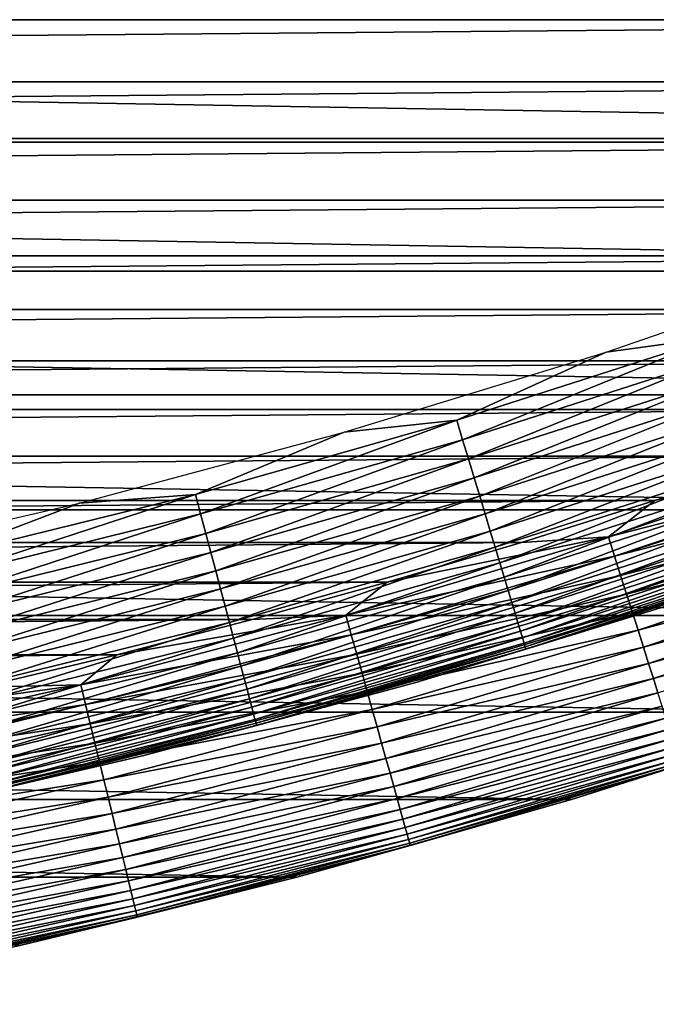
# Model space of a CAD drawing. Header units: millimetres. Extents: x -161 to 161, y -94 to 1149.
# Tile 473 of 656: x 82.06 to 84.51, y -88.73 to -84.95. Entities that reach past the tile are written whole.
import ezdxf

# ---------------------------------------------------------------- set-up
doc = ezdxf.new("R2010")
doc.units = ezdxf.units.MM
doc.header["$LTSCALE"] = 81.481481
for name, color, linetype in [('424', 7, 'CONTINUOUS'), ('425', 7, 'CONTINUOUS'), ('426', 7, 'CONTINUOUS'), ('428', 7, 'CONTINUOUS'), ('431', 7, 'CONTINUOUS')]:
    doc.layers.add(name, color=color, linetype=linetype)

msp = doc.modelspace()

# ---------------------------------------------------------------- linework, layer by layer
at = {"layer": '424', "linetype": 'CONTINUOUS'}
for points in [[(85.2273, -87.6077, -47.2096), (84.1838, -87.9428, -47.2096), (85.227, -87.6077, -66.2096), (85.2273, -87.6077, -47.2096)], [(85.227, -87.6077, -66.2096), (84.1838, -87.9428, -47.2096), (84.1838, -87.9428, -66.2096), (85.227, -87.6077, -66.2096)], [(84.1838, -87.9428, -47.2096), (83.1292, -88.2417, -47.2096), (84.1838, -87.9428, -66.2096), (84.1838, -87.9428, -47.2096)], [(84.1838, -87.9428, -66.2096), (83.1292, -88.2417, -47.2096), (83.1295, -88.2415, -66.2096), (84.1838, -87.9428, -66.2096)], [(83.1295, -88.2415, -66.2096), (82.065, -88.504, -47.2096), (82.0646, -88.504, -66.2096), (83.1295, -88.2415, -66.2096)], [(83.1292, -88.2417, -47.2096), (82.065, -88.504, -47.2096), (83.1295, -88.2415, -66.2096), (83.1292, -88.2417, -47.2096)], [(82.065, -88.504, -47.2096), (80.9924, -88.7294, -47.2096), (82.0646, -88.504, -66.2096), (82.065, -88.504, -47.2096)]]:
    msp.add_3dface(points, dxfattribs=at)
at = {"layer": '425', "linetype": 'CONTINUOUS'}
for points in [[(88.9612, -84.9479, -46.2096), (89.4361, -84.7007, -46.2096), (61.0388, -84.9479, -46.2096), (88.9612, -84.9479, -46.2096)], [(61.5185, -85.187, -46.2096), (88.9612, -84.9479, -46.2096), (61.0388, -84.9479, -46.2096), (61.5185, -85.187, -46.2096)], [(88.4815, -85.1871, -46.2096), (88.9612, -84.9479, -46.2096), (61.5185, -85.187, -46.2096), (88.4815, -85.1871, -46.2096)], [(62.0031, -85.4181, -46.2096), (88.4815, -85.1871, -46.2096), (61.5185, -85.187, -46.2096), (62.0031, -85.4181, -46.2096)], [(87.9969, -85.4181, -46.2096), (88.4815, -85.1871, -46.2096), (62.0031, -85.4181, -46.2096), (87.9969, -85.4181, -46.2096)], [(62.4921, -85.6409, -46.2096), (87.9969, -85.4181, -46.2096), (62.0031, -85.4181, -46.2096), (62.4921, -85.6409, -46.2096)], [(87.5079, -85.6409, -46.2096), (87.9969, -85.4181, -46.2096), (62.4921, -85.6409, -46.2096), (87.5079, -85.6409, -46.2096)], [(62.985, -85.8553, -46.2096), (87.5079, -85.6409, -46.2096), (62.4921, -85.6409, -46.2096), (62.985, -85.8553, -46.2096)], [(87.015, -85.8553, -46.2096), (87.5079, -85.6409, -46.2096), (62.985, -85.8553, -46.2096), (87.015, -85.8553, -46.2096)], [(63.4814, -86.0609, -46.2096), (87.015, -85.8553, -46.2096), (62.985, -85.8553, -46.2096), (63.4814, -86.0609, -46.2096)], [(86.5185, -86.061, -46.2096), (87.015, -85.8553, -46.2096), (63.4814, -86.0609, -46.2096), (86.5185, -86.061, -46.2096)], [(63.9809, -86.2578, -46.2096), (86.5185, -86.061, -46.2096), (63.4814, -86.0609, -46.2096), (63.9809, -86.2578, -46.2096)], [(86.019, -86.2578, -46.2096), (86.5185, -86.061, -46.2096), (63.9809, -86.2578, -46.2096), (86.019, -86.2578, -46.2096)], [(64.483, -86.4456, -46.2096), (86.019, -86.2578, -46.2096), (63.9809, -86.2578, -46.2096), (64.483, -86.4456, -46.2096)], [(85.5169, -86.4456, -46.2096), (86.019, -86.2578, -46.2096), (64.483, -86.4456, -46.2096), (85.5169, -86.4456, -46.2096)], [(64.9877, -86.6243, -46.2096), (85.5169, -86.4456, -46.2096), (64.483, -86.4456, -46.2096), (64.9877, -86.6243, -46.2096)], [(85.0123, -86.6243, -46.2096), (85.5169, -86.4456, -46.2096), (64.9877, -86.6243, -46.2096), (85.0123, -86.6243, -46.2096)], [(65.4962, -86.7944, -46.2096), (85.0123, -86.6243, -46.2096), (64.9877, -86.6243, -46.2096), (65.4962, -86.7944, -46.2096)], [(84.5038, -86.7944, -46.2096), (85.0123, -86.6243, -46.2096), (65.4962, -86.7944, -46.2096), (84.5038, -86.7944, -46.2096)], [(66.0083, -86.9558, -46.2096), (84.5038, -86.7944, -46.2096), (65.4962, -86.7944, -46.2096), (66.0083, -86.9558, -46.2096)], [(83.9917, -86.9558, -46.2096), (84.5038, -86.7944, -46.2096), (66.0083, -86.9558, -46.2096), (83.9917, -86.9558, -46.2096)], [(66.5236, -87.1084, -46.2096), (83.9917, -86.9558, -46.2096), (66.0083, -86.9558, -46.2096), (66.5236, -87.1084, -46.2096)], [(83.4764, -87.1084, -46.2096), (83.9917, -86.9558, -46.2096), (66.5236, -87.1084, -46.2096), (83.4764, -87.1084, -46.2096)], [(67.0416, -87.252, -46.2096), (83.4764, -87.1084, -46.2096), (66.5236, -87.1084, -46.2096), (67.0416, -87.252, -46.2096)], [(82.9584, -87.252, -46.2096), (83.4764, -87.1084, -46.2096), (67.0416, -87.252, -46.2096), (82.9584, -87.252, -46.2096)], [(67.5617, -87.3866, -46.2096), (82.9584, -87.252, -46.2096), (67.0416, -87.252, -46.2096), (67.5617, -87.3866, -46.2096)], [(82.4382, -87.3866, -46.2096), (82.9584, -87.252, -46.2096), (67.5617, -87.3866, -46.2096), (82.4382, -87.3866, -46.2096)], [(68.0837, -87.512, -46.2096), (82.4382, -87.3866, -46.2096), (67.5617, -87.3866, -46.2096), (68.0837, -87.512, -46.2096)], [(81.9163, -87.512, -46.2096), (82.4382, -87.3866, -46.2096), (68.0837, -87.512, -46.2096), (81.9163, -87.512, -46.2096)]]:
    msp.add_3dface(points, dxfattribs=at)
at = {"layer": '426', "linetype": 'CONTINUOUS'}
for points in [[(91.1902, -84.8618, -66.2096), (90.2377, -85.4045, -66.2096), (58.8098, -84.8618, -66.2096), (91.1902, -84.8618, -66.2096)], [(90.2377, -85.4045, -66.2096), (59.7623, -85.4045, -66.2096), (58.8098, -84.8618, -66.2096), (90.2377, -85.4045, -66.2096)], [(90.2377, -85.4045, -66.2096), (89.2679, -85.9135, -66.2096), (59.7623, -85.4045, -66.2096), (90.2377, -85.4045, -66.2096)], [(89.2679, -85.9135, -66.2096), (60.7321, -85.9135, -66.2096), (59.7623, -85.4045, -66.2096), (89.2679, -85.9135, -66.2096)], [(89.2679, -85.9135, -66.2096), (88.2797, -86.3893, -66.2096), (60.7321, -85.9135, -66.2096), (89.2679, -85.9135, -66.2096)], [(88.2797, -86.3893, -66.2096), (61.7203, -86.3893, -66.2096), (60.7321, -85.9135, -66.2096), (88.2797, -86.3893, -66.2096)], [(88.2797, -86.3893, -66.2096), (87.2765, -86.8305, -66.2096), (61.7203, -86.3893, -66.2096), (88.2797, -86.3893, -66.2096)], [(87.2765, -86.8305, -66.2096), (62.7235, -86.8305, -66.2096), (61.7203, -86.3893, -66.2096), (87.2765, -86.8305, -66.2096)], [(87.2765, -86.8305, -66.2096), (86.2591, -87.2366, -66.2096), (62.7235, -86.8305, -66.2096), (87.2765, -86.8305, -66.2096)], [(86.2591, -87.2366, -66.2096), (63.7409, -87.2366, -66.2096), (62.7235, -86.8305, -66.2096), (86.2591, -87.2366, -66.2096)], [(86.2591, -87.2366, -66.2096), (85.227, -87.6077, -66.2096), (63.7409, -87.2366, -66.2096), (86.2591, -87.2366, -66.2096)], [(85.227, -87.6077, -66.2096), (64.773, -87.6077, -66.2096), (63.7409, -87.2366, -66.2096), (85.227, -87.6077, -66.2096)], [(85.227, -87.6077, -66.2096), (84.1838, -87.9428, -66.2096), (64.773, -87.6077, -66.2096), (85.227, -87.6077, -66.2096)], [(84.1838, -87.9428, -66.2096), (65.8162, -87.9428, -66.2096), (64.773, -87.6077, -66.2096), (84.1838, -87.9428, -66.2096)], [(84.1838, -87.9428, -66.2096), (83.1295, -88.2415, -66.2096), (65.8162, -87.9428, -66.2096), (84.1838, -87.9428, -66.2096)], [(83.1295, -88.2415, -66.2096), (66.8705, -88.2415, -66.2096), (65.8162, -87.9428, -66.2096), (83.1295, -88.2415, -66.2096)], [(83.1295, -88.2415, -66.2096), (82.0646, -88.504, -66.2096), (66.8705, -88.2415, -66.2096), (83.1295, -88.2415, -66.2096)]]:
    msp.add_3dface(points, dxfattribs=at)
at = {"layer": '428', "linetype": 'CONTINUOUS'}
for points in [[(85.3238, -86.5985, -46.2126), (84.5038, -86.7944, -46.2096), (84.3261, -86.934, -46.2126), (85.3238, -86.5985, -46.2126)], [(85.3238, -86.5985, -46.2126), (84.3261, -86.934, -46.2126), (85.35, -86.672, -46.2219), (85.3238, -86.5985, -46.2126)], [(85.0123, -86.6243, -46.2096), (84.5038, -86.7944, -46.2096), (85.3238, -86.5985, -46.2126), (85.0123, -86.6243, -46.2096)], [(85.35, -86.672, -46.2219), (84.3261, -86.934, -46.2126), (84.3497, -87.0084, -46.2219), (85.35, -86.672, -46.2219)], [(85.35, -86.672, -46.2219), (84.3497, -87.0084, -46.2219), (85.3758, -86.7446, -46.2372), (85.35, -86.672, -46.2219)], [(85.3758, -86.7446, -46.2372), (84.3497, -87.0084, -46.2219), (84.373, -87.0819, -46.2372), (85.3758, -86.7446, -46.2372)], [(85.3758, -86.7446, -46.2372), (84.373, -87.0819, -46.2372), (85.4011, -86.8159, -46.2586), (85.3758, -86.7446, -46.2372)], [(84.5038, -86.7944, -46.2096), (83.9917, -86.9558, -46.2096), (84.3261, -86.934, -46.2126), (84.5038, -86.7944, -46.2096)], [(85.4011, -86.8159, -46.2586), (84.373, -87.0819, -46.2372), (84.3959, -87.154, -46.2586), (85.4011, -86.8159, -46.2586)], [(85.4011, -86.8159, -46.2586), (84.3959, -87.154, -46.2586), (85.4258, -86.8854, -46.2858), (85.4011, -86.8159, -46.2586)], [(85.4258, -86.8854, -46.2858), (84.3959, -87.154, -46.2586), (84.4182, -87.2242, -46.2858), (85.4258, -86.8854, -46.2858)], [(85.4258, -86.8854, -46.2858), (84.4182, -87.2242, -46.2858), (85.4497, -86.9526, -46.3187), (85.4258, -86.8854, -46.2858)], [(84.3261, -86.934, -46.2126), (83.4764, -87.1084, -46.2096), (83.3174, -87.2353, -46.2126), (84.3261, -86.934, -46.2126)], [(84.3261, -86.934, -46.2126), (83.3174, -87.2353, -46.2126), (84.3497, -87.0084, -46.2219), (84.3261, -86.934, -46.2126)], [(83.9917, -86.9558, -46.2096), (83.4764, -87.1084, -46.2096), (84.3261, -86.934, -46.2126), (83.9917, -86.9558, -46.2096)], [(85.4497, -86.9526, -46.3187), (84.4182, -87.2242, -46.2858), (84.4398, -87.2923, -46.3187), (85.4497, -86.9526, -46.3187)], [(85.4497, -86.9526, -46.3187), (84.4398, -87.2923, -46.3187), (85.4727, -87.0172, -46.3572), (85.4497, -86.9526, -46.3187)], [(84.3497, -87.0084, -46.2219), (83.3174, -87.2353, -46.2126), (83.3385, -87.3104, -46.2219), (84.3497, -87.0084, -46.2219)], [(84.3497, -87.0084, -46.2219), (83.3385, -87.3104, -46.2219), (84.373, -87.0819, -46.2372), (84.3497, -87.0084, -46.2219)], [(85.4727, -87.0172, -46.3572), (84.4398, -87.2923, -46.3187), (84.4605, -87.3576, -46.3572), (85.4727, -87.0172, -46.3572)], [(85.4727, -87.0172, -46.3572), (84.4605, -87.3576, -46.3572), (85.4945, -87.0788, -46.4009), (85.4727, -87.0172, -46.3572)], [(84.373, -87.0819, -46.2372), (83.3385, -87.3104, -46.2219), (83.3593, -87.3846, -46.2372), (84.373, -87.0819, -46.2372)], [(84.373, -87.0819, -46.2372), (83.3593, -87.3846, -46.2372), (84.3959, -87.154, -46.2586), (84.373, -87.0819, -46.2372)], [(85.4945, -87.0788, -46.4009), (84.4605, -87.3576, -46.3572), (84.4803, -87.4199, -46.4009), (85.4945, -87.0788, -46.4009)], [(85.4945, -87.0788, -46.4009), (84.4803, -87.4199, -46.4009), (85.5152, -87.1369, -46.4496), (85.4945, -87.0788, -46.4009)], [(83.4764, -87.1084, -46.2096), (82.9584, -87.252, -46.2096), (83.3174, -87.2353, -46.2126), (83.4764, -87.1084, -46.2096)], [(84.3959, -87.154, -46.2586), (83.3593, -87.3846, -46.2372), (83.3797, -87.4575, -46.2586), (84.3959, -87.154, -46.2586)], [(84.3959, -87.154, -46.2586), (83.3797, -87.4575, -46.2586), (84.4182, -87.2242, -46.2858), (84.3959, -87.154, -46.2586)], [(85.5152, -87.1369, -46.4496), (84.4803, -87.4199, -46.4009), (84.4989, -87.4787, -46.4496), (85.5152, -87.1369, -46.4496)], [(85.5152, -87.1369, -46.4496), (84.4989, -87.4787, -46.4496), (85.5345, -87.1913, -46.5029), (85.5152, -87.1369, -46.4496)], [(85.5345, -87.1913, -46.5029), (84.4989, -87.4787, -46.4496), (84.5164, -87.5337, -46.5029), (85.5345, -87.1913, -46.5029)], [(83.3174, -87.2353, -46.2126), (82.4382, -87.3866, -46.2096), (82.2991, -87.5019, -46.2126), (83.3174, -87.2353, -46.2126)], [(83.3174, -87.2353, -46.2126), (82.2991, -87.5019, -46.2126), (83.3385, -87.3104, -46.2219), (83.3174, -87.2353, -46.2126)], [(82.9584, -87.252, -46.2096), (82.4382, -87.3866, -46.2096), (83.3174, -87.2353, -46.2126), (82.9584, -87.252, -46.2096)], [(84.4182, -87.2242, -46.2858), (83.3797, -87.4575, -46.2586), (83.3996, -87.5285, -46.2858), (84.4182, -87.2242, -46.2858)], [(84.4182, -87.2242, -46.2858), (83.3996, -87.5285, -46.2858), (84.4398, -87.2923, -46.3187), (84.4182, -87.2242, -46.2858)], [(83.3385, -87.3104, -46.2219), (82.2991, -87.5019, -46.2126), (82.3176, -87.5777, -46.2219), (83.3385, -87.3104, -46.2219)], [(83.3385, -87.3104, -46.2219), (82.3176, -87.5777, -46.2219), (83.3593, -87.3846, -46.2372), (83.3385, -87.3104, -46.2219)], [(84.4398, -87.2923, -46.3187), (83.3996, -87.5285, -46.2858), (83.4188, -87.5972, -46.3187), (84.4398, -87.2923, -46.3187)], [(84.4398, -87.2923, -46.3187), (83.4188, -87.5972, -46.3187), (84.4605, -87.3576, -46.3572), (84.4398, -87.2923, -46.3187)], [(82.4382, -87.3866, -46.2096), (81.9163, -87.512, -46.2096), (82.2991, -87.5019, -46.2126), (82.4382, -87.3866, -46.2096)], [(83.3593, -87.3846, -46.2372), (82.3176, -87.5777, -46.2219), (82.3358, -87.6526, -46.2372), (83.3593, -87.3846, -46.2372)], [(83.3593, -87.3846, -46.2372), (82.3358, -87.6526, -46.2372), (83.3797, -87.4575, -46.2586), (83.3593, -87.3846, -46.2372)], [(84.4605, -87.3576, -46.3572), (83.4188, -87.5972, -46.3187), (83.4373, -87.6632, -46.3572), (84.4605, -87.3576, -46.3572)], [(84.4605, -87.3576, -46.3572), (83.4373, -87.6632, -46.3572), (84.4803, -87.4199, -46.4009), (84.4605, -87.3576, -46.3572)], [(84.4803, -87.4199, -46.4009), (83.4373, -87.6632, -46.3572), (83.455, -87.7261, -46.4009), (84.4803, -87.4199, -46.4009)], [(84.4803, -87.4199, -46.4009), (83.455, -87.7261, -46.4009), (84.4989, -87.4787, -46.4496), (84.4803, -87.4199, -46.4009)], [(83.3797, -87.4575, -46.2586), (82.3358, -87.6526, -46.2372), (82.3537, -87.7261, -46.2586), (83.3797, -87.4575, -46.2586)], [(83.3797, -87.4575, -46.2586), (82.3537, -87.7261, -46.2586), (83.3996, -87.5285, -46.2858), (83.3797, -87.4575, -46.2586)], [(82.2991, -87.5019, -46.2126), (81.3931, -87.6281, -46.2096), (81.2722, -87.7337, -46.2126), (82.2991, -87.5019, -46.2126)], [(82.2991, -87.5019, -46.2126), (81.2722, -87.7337, -46.2126), (82.3176, -87.5777, -46.2219), (82.2991, -87.5019, -46.2126)], [(81.9163, -87.512, -46.2096), (81.3931, -87.6281, -46.2096), (82.2991, -87.5019, -46.2126), (81.9163, -87.512, -46.2096)], [(84.4989, -87.4787, -46.4496), (83.455, -87.7261, -46.4009), (83.4716, -87.7855, -46.4496), (84.4989, -87.4787, -46.4496)], [(84.4989, -87.4787, -46.4496), (83.4716, -87.7855, -46.4496), (84.5164, -87.5337, -46.5029), (84.4989, -87.4787, -46.4496)], [(83.3996, -87.5285, -46.2858), (82.3537, -87.7261, -46.2586), (82.3712, -87.7978, -46.2858), (83.3996, -87.5285, -46.2858)], [(83.3996, -87.5285, -46.2858), (82.3712, -87.7978, -46.2858), (83.4188, -87.5972, -46.3187), (83.3996, -87.5285, -46.2858)], [(84.5164, -87.5337, -46.5029), (83.4716, -87.7855, -46.4496), (83.4872, -87.8411, -46.5029), (84.5164, -87.5337, -46.5029)], [(84.5164, -87.5337, -46.5029), (83.4872, -87.8411, -46.5029), (84.5325, -87.5845, -46.5607), (84.5164, -87.5337, -46.5029)], [(82.3176, -87.5777, -46.2219), (81.2722, -87.7337, -46.2126), (81.2881, -87.8101, -46.2219), (82.3176, -87.5777, -46.2219)], [(82.3176, -87.5777, -46.2219), (81.2881, -87.8101, -46.2219), (82.3358, -87.6526, -46.2372), (82.3176, -87.5777, -46.2219)], [(83.4188, -87.5972, -46.3187), (82.3712, -87.7978, -46.2858), (82.3881, -87.8671, -46.3187), (83.4188, -87.5972, -46.3187)], [(83.4188, -87.5972, -46.3187), (82.3881, -87.8671, -46.3187), (83.4373, -87.6632, -46.3572), (83.4188, -87.5972, -46.3187)], [(84.5325, -87.5845, -46.5607), (83.4872, -87.8411, -46.5029), (83.5015, -87.8924, -46.5607), (84.5325, -87.5845, -46.5607)], [(84.5325, -87.5845, -46.5607), (83.5015, -87.8924, -46.5607), (84.5472, -87.6308, -46.6225), (84.5325, -87.5845, -46.5607)], [(84.1838, -87.9428, -47.2096), (85.2273, -87.6077, -47.2096), (84.6039, -87.8095, -47.1325), (84.1838, -87.9428, -47.2096)], [(82.3358, -87.6526, -46.2372), (81.2881, -87.8101, -46.2219), (81.3038, -87.8855, -46.2372), (82.3358, -87.6526, -46.2372)], [(82.3358, -87.6526, -46.2372), (81.3038, -87.8855, -46.2372), (82.3537, -87.7261, -46.2586), (82.3358, -87.6526, -46.2372)], [(84.5472, -87.6308, -46.6225), (83.5015, -87.8924, -46.5607), (83.5147, -87.9392, -46.6225), (84.5472, -87.6308, -46.6225)], [(84.5472, -87.6308, -46.6225), (83.5147, -87.9392, -46.6225), (84.5604, -87.6724, -46.6879), (84.5472, -87.6308, -46.6225)], [(83.4373, -87.6632, -46.3572), (82.3881, -87.8671, -46.3187), (82.4043, -87.9337, -46.3572), (83.4373, -87.6632, -46.3572)], [(83.4373, -87.6632, -46.3572), (82.4043, -87.9337, -46.3572), (83.455, -87.7261, -46.4009), (83.4373, -87.6632, -46.3572)], [(84.5604, -87.6724, -46.6879), (83.5147, -87.9392, -46.6225), (83.5264, -87.9812, -46.6879), (84.5604, -87.6724, -46.6879)], [(84.5604, -87.6724, -46.6879), (83.5264, -87.9812, -46.6879), (84.572, -87.7089, -46.7565), (84.5604, -87.6724, -46.6879)], [(82.3537, -87.7261, -46.2586), (81.3038, -87.8855, -46.2372), (81.3192, -87.9596, -46.2586), (82.3537, -87.7261, -46.2586)], [(82.3537, -87.7261, -46.2586), (81.3192, -87.9596, -46.2586), (82.3712, -87.7978, -46.2858), (82.3537, -87.7261, -46.2586)], [(83.455, -87.7261, -46.4009), (82.4043, -87.9337, -46.3572), (82.4198, -87.9972, -46.4009), (83.455, -87.7261, -46.4009)], [(83.455, -87.7261, -46.4009), (82.4198, -87.9972, -46.4009), (83.4716, -87.7855, -46.4496), (83.455, -87.7261, -46.4009)], [(84.572, -87.7089, -46.7565), (83.5264, -87.9812, -46.6879), (83.5368, -88.0181, -46.7565), (84.572, -87.7089, -46.7565)], [(84.572, -87.7089, -46.7565), (83.5368, -88.0181, -46.7565), (84.5819, -87.7402, -46.8279), (84.572, -87.7089, -46.7565)], [(84.5819, -87.7402, -46.8279), (83.5368, -88.0181, -46.7565), (83.5456, -88.0497, -46.8279), (84.5819, -87.7402, -46.8279)], [(84.5819, -87.7402, -46.8279), (83.5456, -88.0497, -46.8279), (84.5901, -87.766, -46.9017), (84.5819, -87.7402, -46.8279)], [(84.5901, -87.766, -46.9017), (83.5456, -88.0497, -46.8279), (83.5529, -88.0758, -46.9017), (84.5901, -87.766, -46.9017)], [(84.5901, -87.766, -46.9017), (83.5529, -88.0758, -46.9017), (84.5966, -87.7863, -46.9773), (84.5901, -87.766, -46.9017)], [(82.3712, -87.7978, -46.2858), (81.3192, -87.9596, -46.2586), (81.3342, -88.0318, -46.2858), (82.3712, -87.7978, -46.2858)], [(82.3712, -87.7978, -46.2858), (81.3342, -88.0318, -46.2858), (82.3881, -87.8671, -46.3187), (82.3712, -87.7978, -46.2858)], [(83.4716, -87.7855, -46.4496), (82.4198, -87.9972, -46.4009), (82.4344, -88.0571, -46.4496), (83.4716, -87.7855, -46.4496)], [(83.4716, -87.7855, -46.4496), (82.4344, -88.0571, -46.4496), (83.4872, -87.8411, -46.5029), (83.4716, -87.7855, -46.4496)], [(84.5966, -87.7863, -46.9773), (83.5529, -88.0758, -46.9017), (83.5587, -88.0963, -46.9773), (84.5966, -87.7863, -46.9773)], [(84.5966, -87.7863, -46.9773), (83.5587, -88.0963, -46.9773), (84.6012, -87.8008, -47.0544), (84.5966, -87.7863, -46.9773)], [(84.6012, -87.8008, -47.0544), (83.5587, -88.0963, -46.9773), (83.5628, -88.111, -47.0544), (84.6012, -87.8008, -47.0544)], [(84.6012, -87.8008, -47.0544), (83.5628, -88.111, -47.0544), (84.6039, -87.8095, -47.1325), (84.6012, -87.8008, -47.0544)], [(83.4872, -87.8411, -46.5029), (82.4344, -88.0571, -46.4496), (82.448, -88.1132, -46.5029), (83.4872, -87.8411, -46.5029)], [(83.4872, -87.8411, -46.5029), (82.448, -88.1132, -46.5029), (83.5015, -87.8924, -46.5607), (83.4872, -87.8411, -46.5029)], [(84.6039, -87.8095, -47.1325), (83.5628, -88.111, -47.0544), (83.5652, -88.1198, -47.1325), (84.6039, -87.8095, -47.1325)], [(84.1838, -87.9428, -47.2096), (84.6039, -87.8095, -47.1325), (83.5652, -88.1198, -47.1325), (84.1838, -87.9428, -47.2096)], [(82.3881, -87.8671, -46.3187), (81.3342, -88.0318, -46.2858), (81.3487, -88.1017, -46.3187), (82.3881, -87.8671, -46.3187)], [(82.3881, -87.8671, -46.3187), (81.3487, -88.1017, -46.3187), (82.4043, -87.9337, -46.3572), (82.3881, -87.8671, -46.3187)], [(83.5015, -87.8924, -46.5607), (82.448, -88.1132, -46.5029), (82.4607, -88.165, -46.5607), (83.5015, -87.8924, -46.5607)], [(83.5015, -87.8924, -46.5607), (82.4607, -88.165, -46.5607), (83.5147, -87.9392, -46.6225), (83.5015, -87.8924, -46.5607)], [(82.4043, -87.9337, -46.3572), (81.3487, -88.1017, -46.3187), (81.3627, -88.1688, -46.3572), (82.4043, -87.9337, -46.3572)], [(82.4043, -87.9337, -46.3572), (81.3627, -88.1688, -46.3572), (82.4198, -87.9972, -46.4009), (82.4043, -87.9337, -46.3572)], [(83.5147, -87.9392, -46.6225), (82.4607, -88.165, -46.5607), (82.4722, -88.2122, -46.6225), (83.5147, -87.9392, -46.6225)], [(83.5147, -87.9392, -46.6225), (82.4722, -88.2122, -46.6225), (83.5264, -87.9812, -46.6879), (83.5147, -87.9392, -46.6225)], [(83.1292, -88.2417, -47.2096), (84.1838, -87.9428, -47.2096), (83.5652, -88.1198, -47.1325), (83.1292, -88.2417, -47.2096)], [(83.5264, -87.9812, -46.6879), (82.4722, -88.2122, -46.6225), (82.4825, -88.2546, -46.6879), (83.5264, -87.9812, -46.6879)], [(83.5264, -87.9812, -46.6879), (82.4825, -88.2546, -46.6879), (83.5368, -88.0181, -46.7565), (83.5264, -87.9812, -46.6879)], [(82.4198, -87.9972, -46.4009), (81.3627, -88.1688, -46.3572), (81.376, -88.2328, -46.4009), (82.4198, -87.9972, -46.4009)], [(82.4198, -87.9972, -46.4009), (81.376, -88.2328, -46.4009), (82.4344, -88.0571, -46.4496), (82.4198, -87.9972, -46.4009)], [(83.5368, -88.0181, -46.7565), (82.4825, -88.2546, -46.6879), (82.4916, -88.2918, -46.7565), (83.5368, -88.0181, -46.7565)], [(83.5368, -88.0181, -46.7565), (82.4916, -88.2918, -46.7565), (83.5456, -88.0497, -46.8279), (83.5368, -88.0181, -46.7565)], [(82.4344, -88.0571, -46.4496), (81.376, -88.2328, -46.4009), (81.3885, -88.2932, -46.4496), (82.4344, -88.0571, -46.4496)], [(82.4344, -88.0571, -46.4496), (81.3885, -88.2932, -46.4496), (82.448, -88.1132, -46.5029), (82.4344, -88.0571, -46.4496)], [(83.5456, -88.0497, -46.8279), (82.4916, -88.2918, -46.7565), (82.4993, -88.3237, -46.8279), (83.5456, -88.0497, -46.8279)], [(83.5456, -88.0497, -46.8279), (82.4993, -88.3237, -46.8279), (83.5529, -88.0758, -46.9017), (83.5456, -88.0497, -46.8279)], [(83.5529, -88.0758, -46.9017), (82.4993, -88.3237, -46.8279), (82.5058, -88.3501, -46.9017), (83.5529, -88.0758, -46.9017)], [(83.5529, -88.0758, -46.9017), (82.5058, -88.3501, -46.9017), (83.5587, -88.0963, -46.9773), (83.5529, -88.0758, -46.9017)], [(83.5587, -88.0963, -46.9773), (82.5058, -88.3501, -46.9017), (82.5108, -88.3707, -46.9773), (83.5587, -88.0963, -46.9773)], [(83.5587, -88.0963, -46.9773), (82.5108, -88.3707, -46.9773), (83.5628, -88.111, -47.0544), (83.5587, -88.0963, -46.9773)], [(82.448, -88.1132, -46.5029), (81.3885, -88.2932, -46.4496), (81.4002, -88.3496, -46.5029), (82.448, -88.1132, -46.5029)], [(82.448, -88.1132, -46.5029), (81.4002, -88.3496, -46.5029), (82.4607, -88.165, -46.5607), (82.448, -88.1132, -46.5029)], [(83.5628, -88.111, -47.0544), (82.5108, -88.3707, -46.9773), (82.5144, -88.3855, -47.0544), (83.5628, -88.111, -47.0544)], [(83.5628, -88.111, -47.0544), (82.5144, -88.3855, -47.0544), (83.5652, -88.1198, -47.1325), (83.5628, -88.111, -47.0544)], [(83.5652, -88.1198, -47.1325), (82.5144, -88.3855, -47.0544), (82.5166, -88.3944, -47.1325), (83.5652, -88.1198, -47.1325)], [(83.1292, -88.2417, -47.2096), (83.5652, -88.1198, -47.1325), (82.5166, -88.3944, -47.1325), (83.1292, -88.2417, -47.2096)], [(82.4607, -88.165, -46.5607), (81.4002, -88.3496, -46.5029), (81.4111, -88.4018, -46.5607), (82.4607, -88.165, -46.5607)], [(82.4607, -88.165, -46.5607), (81.4111, -88.4018, -46.5607), (82.4722, -88.2122, -46.6225), (82.4607, -88.165, -46.5607)], [(82.4722, -88.2122, -46.6225), (81.4111, -88.4018, -46.5607), (81.421, -88.4494, -46.6225), (82.4722, -88.2122, -46.6225)], [(82.4722, -88.2122, -46.6225), (81.421, -88.4494, -46.6225), (82.4825, -88.2546, -46.6879), (82.4722, -88.2122, -46.6225)], [(82.4825, -88.2546, -46.6879), (81.421, -88.4494, -46.6225), (81.4298, -88.4921, -46.6879), (82.4825, -88.2546, -46.6879)], [(82.4825, -88.2546, -46.6879), (81.4298, -88.4921, -46.6879), (82.4916, -88.2918, -46.7565), (82.4825, -88.2546, -46.6879)], [(82.065, -88.504, -47.2096), (83.1292, -88.2417, -47.2096), (82.5166, -88.3944, -47.1325), (82.065, -88.504, -47.2096)], [(82.4916, -88.2918, -46.7565), (81.4298, -88.4921, -46.6879), (81.4376, -88.5297, -46.7565), (82.4916, -88.2918, -46.7565)], [(82.4916, -88.2918, -46.7565), (81.4376, -88.5297, -46.7565), (82.4993, -88.3237, -46.8279), (82.4916, -88.2918, -46.7565)], [(82.4993, -88.3237, -46.8279), (81.4376, -88.5297, -46.7565), (81.4443, -88.5618, -46.8279), (82.4993, -88.3237, -46.8279)], [(82.4993, -88.3237, -46.8279), (81.4443, -88.5618, -46.8279), (82.5058, -88.3501, -46.9017), (82.4993, -88.3237, -46.8279)], [(82.5058, -88.3501, -46.9017), (81.4443, -88.5618, -46.8279), (81.4498, -88.5884, -46.9017), (82.5058, -88.3501, -46.9017)], [(82.5058, -88.3501, -46.9017), (81.4498, -88.5884, -46.9017), (82.5108, -88.3707, -46.9773), (82.5058, -88.3501, -46.9017)], [(82.5108, -88.3707, -46.9773), (81.4498, -88.5884, -46.9017), (81.4542, -88.6092, -46.9773), (82.5108, -88.3707, -46.9773)], [(82.5108, -88.3707, -46.9773), (81.4542, -88.6092, -46.9773), (82.5144, -88.3855, -47.0544), (82.5108, -88.3707, -46.9773)], [(82.5144, -88.3855, -47.0544), (81.4542, -88.6092, -46.9773), (81.4573, -88.6241, -47.0544), (82.5144, -88.3855, -47.0544)], [(82.5144, -88.3855, -47.0544), (81.4573, -88.6241, -47.0544), (82.5166, -88.3944, -47.1325), (82.5144, -88.3855, -47.0544)], [(82.5166, -88.3944, -47.1325), (81.4573, -88.6241, -47.0544), (81.4591, -88.633, -47.1325), (82.5166, -88.3944, -47.1325)], [(82.065, -88.504, -47.2096), (82.5166, -88.3944, -47.1325), (81.4591, -88.633, -47.1325), (82.065, -88.504, -47.2096)], [(80.9924, -88.7294, -47.2096), (82.065, -88.504, -47.2096), (81.4591, -88.633, -47.1325), (80.9924, -88.7294, -47.2096)]]:
    msp.add_3dface(points, dxfattribs=at)
at = {"layer": '431', "color": 7, "linetype": 'CONTINUOUS', "true_color": 0xaaaaaa}
for points in [[(85.3123, -85.8816, -46.8096), (84.7372, -86.1672, -46.8126), (84.3173, -86.2242, -46.8096), (85.3123, -85.8816, -46.8096)], [(84.7372, -86.1672, -46.8126), (83.7662, -86.561, -46.8219), (83.7436, -86.4863, -46.8126), (84.7372, -86.1672, -46.8126)], [(84.7372, -86.1672, -46.8126), (83.7436, -86.4863, -46.8126), (84.3173, -86.2242, -46.8096), (84.7372, -86.1672, -46.8126)], [(84.7623, -86.2411, -46.8219), (83.7662, -86.561, -46.8219), (84.7372, -86.1672, -46.8126), (84.7623, -86.2411, -46.8219)], [(84.3173, -86.2242, -46.8096), (83.7436, -86.4863, -46.8126), (83.3108, -86.5319, -46.8096), (84.3173, -86.2242, -46.8096)], [(84.7623, -86.2411, -46.8219), (83.7885, -86.6348, -46.8372), (83.7662, -86.561, -46.8219), (84.7623, -86.2411, -46.8219)], [(84.7872, -86.3141, -46.8372), (83.7885, -86.6348, -46.8372), (84.7623, -86.2411, -46.8219), (84.7872, -86.3141, -46.8372)], [(84.7872, -86.3141, -46.8372), (83.8104, -86.7072, -46.8586), (83.7885, -86.6348, -46.8372), (84.7872, -86.3141, -46.8372)], [(84.8115, -86.3857, -46.8586), (83.8104, -86.7072, -46.8586), (84.7872, -86.3141, -46.8372), (84.8115, -86.3857, -46.8586)], [(84.8115, -86.3857, -46.8586), (83.8317, -86.7778, -46.8858), (83.8104, -86.7072, -46.8586), (84.8115, -86.3857, -46.8586)], [(84.8353, -86.4555, -46.8858), (83.8317, -86.7778, -46.8858), (84.8115, -86.3857, -46.8586), (84.8353, -86.4555, -46.8858)], [(84.8353, -86.4555, -46.8858), (83.8524, -86.8461, -46.9187), (83.8317, -86.7778, -46.8858), (84.8353, -86.4555, -46.8858)], [(84.8583, -86.5231, -46.9187), (83.8524, -86.8461, -46.9187), (84.8353, -86.4555, -46.8858), (84.8583, -86.5231, -46.9187)], [(83.7436, -86.4863, -46.8126), (82.7597, -86.8463, -46.8219), (82.7397, -86.7708, -46.8126), (83.7436, -86.4863, -46.8126)], [(83.7436, -86.4863, -46.8126), (82.7397, -86.7708, -46.8126), (83.3108, -86.5319, -46.8096), (83.7436, -86.4863, -46.8126)], [(83.7662, -86.561, -46.8219), (82.7597, -86.8463, -46.8219), (83.7436, -86.4863, -46.8126), (83.7662, -86.561, -46.8219)], [(83.3108, -86.5319, -46.8096), (82.7397, -86.7708, -46.8126), (82.2943, -86.8043, -46.8096), (83.3108, -86.5319, -46.8096)], [(84.8583, -86.5231, -46.9187), (83.8722, -86.9117, -46.9572), (83.8524, -86.8461, -46.9187), (84.8583, -86.5231, -46.9187)], [(84.8804, -86.588, -46.9572), (83.8722, -86.9117, -46.9572), (84.8583, -86.5231, -46.9187), (84.8804, -86.588, -46.9572)], [(83.7662, -86.561, -46.8219), (82.7794, -86.9208, -46.8372), (82.7597, -86.8463, -46.8219), (83.7662, -86.561, -46.8219)], [(83.7885, -86.6348, -46.8372), (82.7794, -86.9208, -46.8372), (83.7662, -86.561, -46.8219), (83.7885, -86.6348, -46.8372)], [(84.8804, -86.588, -46.9572), (83.8911, -86.9743, -47.0009), (83.8722, -86.9117, -46.9572), (84.8804, -86.588, -46.9572)], [(84.9014, -86.6498, -47.0009), (83.8911, -86.9743, -47.0009), (84.8804, -86.588, -46.9572), (84.9014, -86.6498, -47.0009)], [(83.7885, -86.6348, -46.8372), (82.7988, -86.9939, -46.8586), (82.7794, -86.9208, -46.8372), (83.7885, -86.6348, -46.8372)], [(83.8104, -86.7072, -46.8586), (82.7988, -86.9939, -46.8586), (83.7885, -86.6348, -46.8372), (83.8104, -86.7072, -46.8586)], [(84.9014, -86.6498, -47.0009), (83.9089, -87.0333, -47.0496), (83.8911, -86.9743, -47.0009), (84.9014, -86.6498, -47.0009)], [(84.9213, -86.7082, -47.0496), (83.9089, -87.0333, -47.0496), (84.9014, -86.6498, -47.0009), (84.9213, -86.7082, -47.0496)], [(83.8104, -86.7072, -46.8586), (82.8176, -87.0652, -46.8858), (82.7988, -86.9939, -46.8586), (83.8104, -86.7072, -46.8586)], [(83.8317, -86.7778, -46.8858), (82.8176, -87.0652, -46.8858), (83.8104, -86.7072, -46.8586), (83.8317, -86.7778, -46.8858)], [(84.9213, -86.7082, -47.0496), (83.9256, -87.0885, -47.1029), (83.9089, -87.0333, -47.0496), (84.9213, -86.7082, -47.0496)], [(84.9399, -86.7629, -47.1029), (83.9256, -87.0885, -47.1029), (84.9213, -86.7082, -47.0496), (84.9399, -86.7629, -47.1029)], [(82.7397, -86.7708, -46.8126), (81.7438, -87.0967, -46.8219), (81.7265, -87.0206, -46.8126), (82.7397, -86.7708, -46.8126)], [(82.7397, -86.7708, -46.8126), (81.7265, -87.0206, -46.8126), (82.2943, -86.8043, -46.8096), (82.7397, -86.7708, -46.8126)], [(82.7597, -86.8463, -46.8219), (81.7438, -87.0967, -46.8219), (82.7397, -86.7708, -46.8126), (82.7597, -86.8463, -46.8219)], [(83.8317, -86.7778, -46.8858), (82.8359, -87.1342, -46.9187), (82.8176, -87.0652, -46.8858), (83.8317, -86.7778, -46.8858)], [(83.8524, -86.8461, -46.9187), (82.8359, -87.1342, -46.9187), (83.8317, -86.7778, -46.8858), (83.8524, -86.8461, -46.9187)], [(84.9399, -86.7629, -47.1029), (83.941, -87.1396, -47.1607), (83.9256, -87.0885, -47.1029), (84.9399, -86.7629, -47.1029)], [(84.957, -86.8133, -47.1607), (83.941, -87.1396, -47.1607), (84.9399, -86.7629, -47.1029), (84.957, -86.8133, -47.1607)], [(82.2943, -86.8043, -46.8096), (81.7265, -87.0206, -46.8126), (81.2688, -87.0411, -46.8096), (82.2943, -86.8043, -46.8096)], [(84.957, -86.8133, -47.1607), (83.9551, -87.1861, -47.2225), (83.941, -87.1396, -47.1607), (84.957, -86.8133, -47.1607)], [(84.9727, -86.8593, -47.2225), (83.9551, -87.1861, -47.2225), (84.957, -86.8133, -47.1607), (84.9727, -86.8593, -47.2225)], [(82.7597, -86.8463, -46.8219), (81.761, -87.1718, -46.8372), (81.7438, -87.0967, -46.8219), (82.7597, -86.8463, -46.8219)], [(82.7794, -86.9208, -46.8372), (81.761, -87.1718, -46.8372), (82.7597, -86.8463, -46.8219), (82.7794, -86.9208, -46.8372)], [(83.8524, -86.8461, -46.9187), (82.8535, -87.2005, -46.9572), (82.8359, -87.1342, -46.9187), (83.8524, -86.8461, -46.9187)], [(83.8722, -86.9117, -46.9572), (82.8535, -87.2005, -46.9572), (83.8524, -86.8461, -46.9187), (83.8722, -86.9117, -46.9572)], [(84.9727, -86.8593, -47.2225), (83.9677, -87.2278, -47.2879), (83.9551, -87.1861, -47.2225), (84.9727, -86.8593, -47.2225)], [(84.9867, -86.9006, -47.2879), (83.9677, -87.2278, -47.2879), (84.9727, -86.8593, -47.2225), (84.9867, -86.9006, -47.2879)], [(82.7794, -86.9208, -46.8372), (81.7778, -87.2456, -46.8586), (81.761, -87.1718, -46.8372), (82.7794, -86.9208, -46.8372)], [(82.7988, -86.9939, -46.8586), (81.7778, -87.2456, -46.8586), (82.7794, -86.9208, -46.8372), (82.7988, -86.9939, -46.8586)], [(83.8722, -86.9117, -46.9572), (82.8702, -87.2636, -47.0009), (82.8535, -87.2005, -46.9572), (83.8722, -86.9117, -46.9572)], [(83.8911, -86.9743, -47.0009), (82.8702, -87.2636, -47.0009), (83.8722, -86.9117, -46.9572), (83.8911, -86.9743, -47.0009)], [(84.9867, -86.9006, -47.2879), (83.9788, -87.2645, -47.3565), (83.9677, -87.2278, -47.2879), (84.9867, -86.9006, -47.2879)], [(84.9991, -86.9369, -47.3565), (83.9788, -87.2645, -47.3565), (84.9867, -86.9006, -47.2879), (84.9991, -86.9369, -47.3565)], [(84.9991, -86.9369, -47.3565), (83.9883, -87.296, -47.4279), (83.9788, -87.2645, -47.3565), (84.9991, -86.9369, -47.3565)], [(85.0097, -86.968, -47.4279), (83.9883, -87.296, -47.4279), (84.9991, -86.9369, -47.3565), (85.0097, -86.968, -47.4279)], [(85.0097, -86.968, -47.4279), (83.9962, -87.3219, -47.5017), (83.9883, -87.296, -47.4279), (85.0097, -86.968, -47.4279)], [(85.0184, -86.9937, -47.5017), (83.9962, -87.3219, -47.5017), (85.0097, -86.968, -47.4279), (85.0184, -86.9937, -47.5017)], [(82.7988, -86.9939, -46.8586), (81.7942, -87.3174, -46.8858), (81.7778, -87.2456, -46.8586), (82.7988, -86.9939, -46.8586)], [(82.8176, -87.0652, -46.8858), (81.7942, -87.3174, -46.8858), (82.7988, -86.9939, -46.8586), (82.8176, -87.0652, -46.8858)], [(83.8911, -86.9743, -47.0009), (82.886, -87.3233, -47.0496), (82.8702, -87.2636, -47.0009), (83.8911, -86.9743, -47.0009)], [(83.9089, -87.0333, -47.0496), (82.886, -87.3233, -47.0496), (83.8911, -86.9743, -47.0009), (83.9089, -87.0333, -47.0496)], [(85.0184, -86.9937, -47.5017), (84.0023, -87.3423, -47.5773), (83.9962, -87.3219, -47.5017), (85.0184, -86.9937, -47.5017)], [(85.0252, -87.0138, -47.5773), (84.0023, -87.3423, -47.5773), (85.0184, -86.9937, -47.5017), (85.0252, -87.0138, -47.5773)], [(83.9089, -87.0333, -47.0496), (82.9008, -87.379, -47.1029), (82.886, -87.3233, -47.0496), (83.9089, -87.0333, -47.0496)], [(83.9256, -87.0885, -47.1029), (82.9008, -87.379, -47.1029), (83.9089, -87.0333, -47.0496), (83.9256, -87.0885, -47.1029)], [(85.0252, -87.0138, -47.5773), (84.0067, -87.3568, -47.6544), (84.0023, -87.3423, -47.5773), (85.0252, -87.0138, -47.5773)], [(85.0302, -87.0282, -47.6544), (84.0067, -87.3568, -47.6544), (85.0252, -87.0138, -47.5773), (85.0302, -87.0282, -47.6544)], [(85.0302, -87.0282, -47.6544), (84.0093, -87.3656, -47.7325), (84.0067, -87.3568, -47.6544), (85.0302, -87.0282, -47.6544)], [(85.0331, -87.0369, -47.7325), (84.0093, -87.3656, -47.7325), (85.0302, -87.0282, -47.6544), (85.0331, -87.0369, -47.7325)], [(84.0093, -87.3656, -47.7325), (85.0331, -87.0369, -47.7325), (84.6259, -87.1754, -47.8096), (84.0093, -87.3656, -47.7325)], [(82.8176, -87.0652, -46.8858), (81.8101, -87.387, -46.9187), (81.7942, -87.3174, -46.8858), (82.8176, -87.0652, -46.8858)], [(82.8359, -87.1342, -46.9187), (81.8101, -87.387, -46.9187), (82.8176, -87.0652, -46.8858), (82.8359, -87.1342, -46.9187)], [(83.9256, -87.0885, -47.1029), (82.9144, -87.4305, -47.1607), (82.9008, -87.379, -47.1029), (83.9256, -87.0885, -47.1029)], [(83.941, -87.1396, -47.1607), (82.9144, -87.4305, -47.1607), (83.9256, -87.0885, -47.1029), (83.941, -87.1396, -47.1607)], [(82.8359, -87.1342, -46.9187), (81.8254, -87.4539, -46.9572), (81.8101, -87.387, -46.9187), (82.8359, -87.1342, -46.9187)], [(82.8535, -87.2005, -46.9572), (81.8254, -87.4539, -46.9572), (82.8359, -87.1342, -46.9187), (82.8535, -87.2005, -46.9572)], [(83.941, -87.1396, -47.1607), (82.9268, -87.4775, -47.2225), (82.9144, -87.4305, -47.1607), (83.941, -87.1396, -47.1607)], [(83.9551, -87.1861, -47.2225), (82.9268, -87.4775, -47.2225), (83.941, -87.1396, -47.1607), (83.9551, -87.1861, -47.2225)], [(83.9551, -87.1861, -47.2225), (82.938, -87.5197, -47.2879), (82.9268, -87.4775, -47.2225), (83.9551, -87.1861, -47.2225)], [(83.9677, -87.2278, -47.2879), (82.938, -87.5197, -47.2879), (83.9551, -87.1861, -47.2225), (83.9677, -87.2278, -47.2879)], [(83.5861, -87.4933, -47.8096), (84.0093, -87.3656, -47.7325), (84.6259, -87.1754, -47.8096), (83.5861, -87.4933, -47.8096)], [(82.8535, -87.2005, -46.9572), (81.8399, -87.5176, -47.0009), (81.8254, -87.4539, -46.9572), (82.8535, -87.2005, -46.9572)], [(82.8702, -87.2636, -47.0009), (81.8399, -87.5176, -47.0009), (82.8535, -87.2005, -46.9572), (82.8702, -87.2636, -47.0009)], [(83.9677, -87.2278, -47.2879), (82.9478, -87.5567, -47.3565), (82.938, -87.5197, -47.2879), (83.9677, -87.2278, -47.2879)], [(83.9788, -87.2645, -47.3565), (82.9478, -87.5567, -47.3565), (83.9677, -87.2278, -47.2879), (83.9788, -87.2645, -47.3565)], [(82.8702, -87.2636, -47.0009), (81.8536, -87.5777, -47.0496), (81.8399, -87.5176, -47.0009), (82.8702, -87.2636, -47.0009)], [(82.886, -87.3233, -47.0496), (81.8536, -87.5777, -47.0496), (82.8702, -87.2636, -47.0009), (82.886, -87.3233, -47.0496)], [(83.9788, -87.2645, -47.3565), (82.9562, -87.5885, -47.4279), (82.9478, -87.5567, -47.3565), (83.9788, -87.2645, -47.3565)], [(83.9883, -87.296, -47.4279), (82.9562, -87.5885, -47.4279), (83.9788, -87.2645, -47.3565), (83.9883, -87.296, -47.4279)], [(83.9883, -87.296, -47.4279), (82.9632, -87.6147, -47.5017), (82.9562, -87.5885, -47.4279), (83.9883, -87.296, -47.4279)], [(83.9962, -87.3219, -47.5017), (82.9632, -87.6147, -47.5017), (83.9883, -87.296, -47.4279), (83.9962, -87.3219, -47.5017)], [(82.886, -87.3233, -47.0496), (81.8665, -87.6339, -47.1029), (81.8536, -87.5777, -47.0496), (82.886, -87.3233, -47.0496)], [(82.9008, -87.379, -47.1029), (81.8665, -87.6339, -47.1029), (82.886, -87.3233, -47.0496), (82.9008, -87.379, -47.1029)], [(83.9962, -87.3219, -47.5017), (82.9686, -87.6352, -47.5773), (82.9632, -87.6147, -47.5017), (83.9962, -87.3219, -47.5017)], [(84.0023, -87.3423, -47.5773), (82.9686, -87.6352, -47.5773), (83.9962, -87.3219, -47.5017), (84.0023, -87.3423, -47.5773)], [(84.0023, -87.3423, -47.5773), (82.9725, -87.65, -47.6544), (82.9686, -87.6352, -47.5773), (84.0023, -87.3423, -47.5773)], [(84.0067, -87.3568, -47.6544), (82.9725, -87.65, -47.6544), (84.0023, -87.3423, -47.5773), (84.0067, -87.3568, -47.6544)], [(82.9008, -87.379, -47.1029), (81.8783, -87.6859, -47.1607), (81.8665, -87.6339, -47.1029), (82.9008, -87.379, -47.1029)], [(82.9144, -87.4305, -47.1607), (81.8783, -87.6859, -47.1607), (82.9008, -87.379, -47.1029), (82.9144, -87.4305, -47.1607)], [(84.0067, -87.3568, -47.6544), (82.9749, -87.6588, -47.7325), (82.9725, -87.65, -47.6544), (84.0067, -87.3568, -47.6544)], [(84.0093, -87.3656, -47.7325), (82.9749, -87.6588, -47.7325), (84.0067, -87.3568, -47.6544), (84.0093, -87.3656, -47.7325)], [(82.9749, -87.6588, -47.7325), (84.0093, -87.3656, -47.7325), (83.5861, -87.4933, -47.8096), (82.9749, -87.6588, -47.7325)], [(82.9144, -87.4305, -47.1607), (81.8891, -87.7333, -47.2225), (81.8783, -87.6859, -47.1607), (82.9144, -87.4305, -47.1607)], [(82.9268, -87.4775, -47.2225), (81.8891, -87.7333, -47.2225), (82.9144, -87.4305, -47.1607), (82.9268, -87.4775, -47.2225)], [(82.9268, -87.4775, -47.2225), (81.8988, -87.7758, -47.2879), (81.8891, -87.7333, -47.2225), (82.9268, -87.4775, -47.2225)], [(82.938, -87.5197, -47.2879), (81.8988, -87.7758, -47.2879), (82.9268, -87.4775, -47.2225), (82.938, -87.5197, -47.2879)], [(82.5359, -87.7747, -47.8096), (82.9749, -87.6588, -47.7325), (83.5861, -87.4933, -47.8096), (82.5359, -87.7747, -47.8096)], [(82.938, -87.5197, -47.2879), (81.9074, -87.8132, -47.3565), (81.8988, -87.7758, -47.2879), (82.938, -87.5197, -47.2879)], [(82.9478, -87.5567, -47.3565), (81.9074, -87.8132, -47.3565), (82.938, -87.5197, -47.2879), (82.9478, -87.5567, -47.3565)], [(82.9478, -87.5567, -47.3565), (81.9147, -87.8452, -47.4279), (81.9074, -87.8132, -47.3565), (82.9478, -87.5567, -47.3565)], [(82.9562, -87.5885, -47.4279), (81.9147, -87.8452, -47.4279), (82.9478, -87.5567, -47.3565), (82.9562, -87.5885, -47.4279)], [(82.9562, -87.5885, -47.4279), (81.9207, -87.8716, -47.5017), (81.9147, -87.8452, -47.4279), (82.9562, -87.5885, -47.4279)], [(82.9632, -87.6147, -47.5017), (81.9207, -87.8716, -47.5017), (82.9562, -87.5885, -47.4279), (82.9632, -87.6147, -47.5017)], [(82.9632, -87.6147, -47.5017), (81.9254, -87.8924, -47.5773), (81.9207, -87.8716, -47.5017), (82.9632, -87.6147, -47.5017)], [(82.9686, -87.6352, -47.5773), (81.9254, -87.8924, -47.5773), (82.9632, -87.6147, -47.5017), (82.9686, -87.6352, -47.5773)], [(82.9686, -87.6352, -47.5773), (81.9288, -87.9072, -47.6544), (81.9254, -87.8924, -47.5773), (82.9686, -87.6352, -47.5773)], [(82.9725, -87.65, -47.6544), (81.9288, -87.9072, -47.6544), (82.9686, -87.6352, -47.5773), (82.9725, -87.65, -47.6544)], [(82.9725, -87.65, -47.6544), (81.9309, -87.9161, -47.7325), (81.9288, -87.9072, -47.6544), (82.9725, -87.65, -47.6544)], [(82.9749, -87.6588, -47.7325), (81.9309, -87.9161, -47.7325), (82.9725, -87.65, -47.6544), (82.9749, -87.6588, -47.7325)], [(81.9309, -87.9161, -47.7325), (82.9749, -87.6588, -47.7325), (82.5359, -87.7747, -47.8096), (81.9309, -87.9161, -47.7325)], [(81.4764, -88.0193, -47.8096), (81.9309, -87.9161, -47.7325), (82.5359, -87.7747, -47.8096), (81.4764, -88.0193, -47.8096)]]:
    msp.add_3dface(points, dxfattribs=at)

doc.saveas('drawing.dxf')
